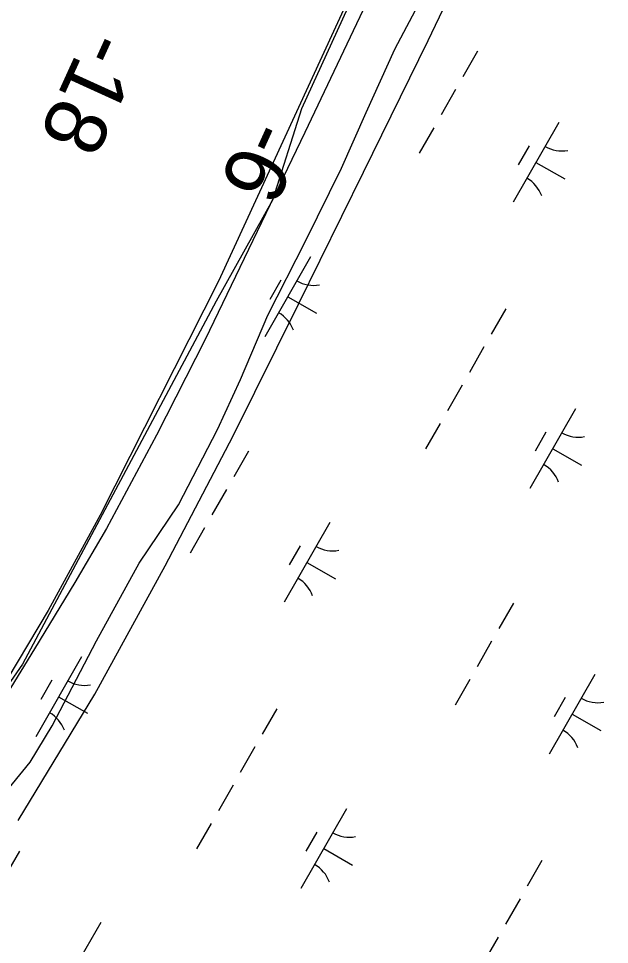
# Model space of a CAD drawing. Extents: x 3930721 to 3950824, y 220441 to 242861.
# Drawn here: x 3943853 to 3944175, y 235540 to 236044 of the extents above; entities that cross this region are included whole.
import ezdxf

# ---------------------------------------------------------------- set-up
doc = ezdxf.new("R2010")
doc.units = 0
for name, color, linetype in [('V-CHAN-NAID', 7, 'Continuous'), ('V-RIVR-EDGE', 7, 'Continuous'), ('V-RIVR-JETY', 7, 'Continuous'), ('V-RIVR-RANG', 7, 'Continuous'), ('V-RRAP-FSHR', 7, 'Continuous'), ('V-WETL-SWMP', 7, 'Continuous')]:
    doc.layers.add(name, color=color, linetype=linetype)

msp = doc.modelspace()

# ---------------------------------------------------------------- linework, layer by layer
at = {"layer": 'V-RIVR-EDGE'}
msp.add_lwpolyline([(3944040.45, 236067.65), (3944007.38, 235995.23), (3943991.64, 235945.64), (3943960.94, 235890.53), (3943855.46, 235692.96), (3943812.96, 235631.56)], dxfattribs=at)
at = {"layer": 'V-RIVR-JETY'}
for points in [[(3944042.6, 236052.65), (3944009.23, 235982.35), (3943954.98, 235869.72), (3943928.49, 235817.7), (3943901.24, 235766.86), (3943884.04, 235737.39), (3943862.07, 235701.33), (3943830.11, 235649.39), (3943806.25, 235618.44), (3943781.25, 235589.45), (3943762.43, 235556.09), (3943739.65, 235517.7), (3943721.2, 235481.99), (3943702.21, 235435.34), (3943681.94, 235380.11), (3943659.28, 235322.57), (3943636.09, 235253.7)], [(3943667.82, 235259.14), (3943681.65, 235299.6), (3943698.27, 235344.33), (3943716.09, 235391.77), (3943732.24, 235431.03), (3943747.93, 235464.44), (3943760.78, 235490.45), (3943776.82, 235520.73), (3943797.24, 235557.98), (3943820.74, 235591.27), (3943838.64, 235614.1), (3943859.69, 235639.61), (3943871.67, 235659.39), (3943895.74, 235705.58), (3943918.97, 235747.87), (3943940.49, 235779.63), (3943961.75, 235820.78), (3943974.23, 235847.97), (3943989.16, 235882.95), (3944009.62, 235923.33), (3944029.3, 235962.93), (3944042.6, 235993.24), (3944058.3, 236027.82), (3944072.73, 236055.38)]]:
    msp.add_lwpolyline(points, dxfattribs=at)
at = {"layer": 'V-RRAP-FSHR'}
msp.add_lwpolyline([(3943853.21, 235607.92), (3943894.85, 235676.65), (3943933.18, 235746.52), (3943970.3, 235817.3), (3944005.82, 235888.98), (3944041.12, 235960.77), (3944076.42, 236032.57), (3944110.87, 236104.76)], dxfattribs=at)
at = {"layer": 'V-WETL-SWMP'}
for p, q in [((3944037.17, 236064.35), (3943962.31, 235901.42)), ((3944103.29, 236026.7), (3944095.34, 236012.81)), ((3944091.36, 236005.87), (3944083.41, 235991.99)), ((3944147.55, 235987.86), (3944122.71, 235944.47)), ((3944079.43, 235985.04), (3944071.48, 235971.16)), ((3944131.42, 235975.2), (3944125.45, 235964.79)), ((3944135.13, 235966.16), (3944150.75, 235957.22)), ((3944012.36, 235914.65), (3943987.51, 235871.26)), ((3943962.31, 235901.42), (3943897.88, 235774.02)), ((3943996.22, 235901.99), (3943990.26, 235891.58)), ((3943999.94, 235892.95), (3944015.56, 235884.01)), ((3944118.73, 235886.48), (3944110.78, 235872.6)), ((3944106.8, 235865.65), (3944098.85, 235851.77)), ((3944094.88, 235844.83), (3944086.92, 235830.94)), ((3944156.7, 235831.98), (3944131.85, 235788.59)), ((3944082.95, 235824), (3944075, 235810.12)), ((3944140.57, 235819.33), (3944134.6, 235808.91)), ((3943978.57, 235808.93), (3943970.62, 235795.04)), ((3944144.28, 235810.29), (3944159.9, 235801.34)), ((3943966.64, 235788.1), (3943958.69, 235774.22)), ((3943897.88, 235774.02), (3943869.55, 235722.15)), ((3944022.84, 235770.09), (3943997.99, 235726.7)), ((3943954.71, 235767.28), (3943946.76, 235753.39)), ((3944006.7, 235757.44), (3944000.73, 235747.02)), ((3944010.41, 235748.39), (3944026.03, 235739.45)), ((3944122.91, 235726.26), (3944114.96, 235712.38)), ((3943869.55, 235722.15), (3943839.3, 235671.69)), ((3944110.98, 235705.44), (3944103.03, 235691.55)), ((3943887.64, 235696.88), (3943862.79, 235653.49)), ((3943871.5, 235684.22), (3943865.54, 235673.81)), ((3944099.05, 235684.61), (3944091.1, 235670.73)), ((3944167.18, 235687.42), (3944142.33, 235644.03)), ((3943875.22, 235675.18), (3943890.84, 235666.24)), ((3944151.04, 235674.77), (3944145.08, 235664.36)), ((3943994.01, 235668.71), (3943986.06, 235654.83)), ((3944154.75, 235665.73), (3944170.37, 235656.78)), ((3943982.09, 235647.88), (3943974.13, 235634)), ((3943970.16, 235627.06), (3943962.21, 235613.17)), ((3944031.98, 235614.21), (3944007.14, 235570.82)), ((3943958.23, 235606.23), (3943950.28, 235592.35)), ((3944015.85, 235601.56), (3944009.88, 235591.15)), ((3944019.56, 235592.52), (3944035.18, 235583.57)), ((3943853.85, 235591.16), (3943845.9, 235577.28)), ((3944138.35, 235586.05), (3944130.4, 235572.16)), ((3944126.43, 235565.22), (3944118.48, 235551.33)), ((3943898.12, 235552.32), (3943873.27, 235508.93)), ((3944114.5, 235544.39), (3944106.55, 235530.51))]:
    msp.add_line(p, q, dxfattribs=at)
for centre, start, end in [((3944149.06, 235990.01), 239.4279, 280.9715), ((3944121.61, 235942.08), 19.4279, 60.9715), ((3944013.87, 235916.8), 239.4279, 280.9715), ((3943986.42, 235868.87), 19.4279, 60.9715), ((3944158.21, 235834.14), 239.4279, 280.9715), ((3944130.76, 235786.2), 19.4279, 60.9715), ((3944024.34, 235772.25), 239.4279, 280.9715), ((3943996.89, 235724.31), 19.4279, 60.9715), ((3943889.15, 235699.03), 239.4279, 280.9715), ((3944168.69, 235689.58), 239.4279, 280.9715), ((3943861.7, 235651.1), 19.4279, 60.9715), ((3944141.23, 235641.64), 19.4279, 60.9715), ((3944033.49, 235616.37), 239.4279, 280.9715), ((3944006.04, 235568.43), 19.4279, 60.9715)]:
    msp.add_arc(centre, 17.62, start, end, dxfattribs=at)

# ---------------------------------------------------------------- texts
at = {"layer": 'V-CHAN-NAID'}
msp.add_text('EAST FRONT (-1.5)', height=50, rotation=240.2988, dxfattribs=at).set_placement((3944378.99, 235726.11))
at = {"layer": 'V-RIVR-RANG'}
for s, p in [('-18', (3943891.1, 236039.76)), ('-6', (3943978.96, 235991.38))]:
    msp.add_text(s, height=33.5, rotation=245.5483, dxfattribs=at).set_placement(p)

doc.saveas('drawing.dxf')
